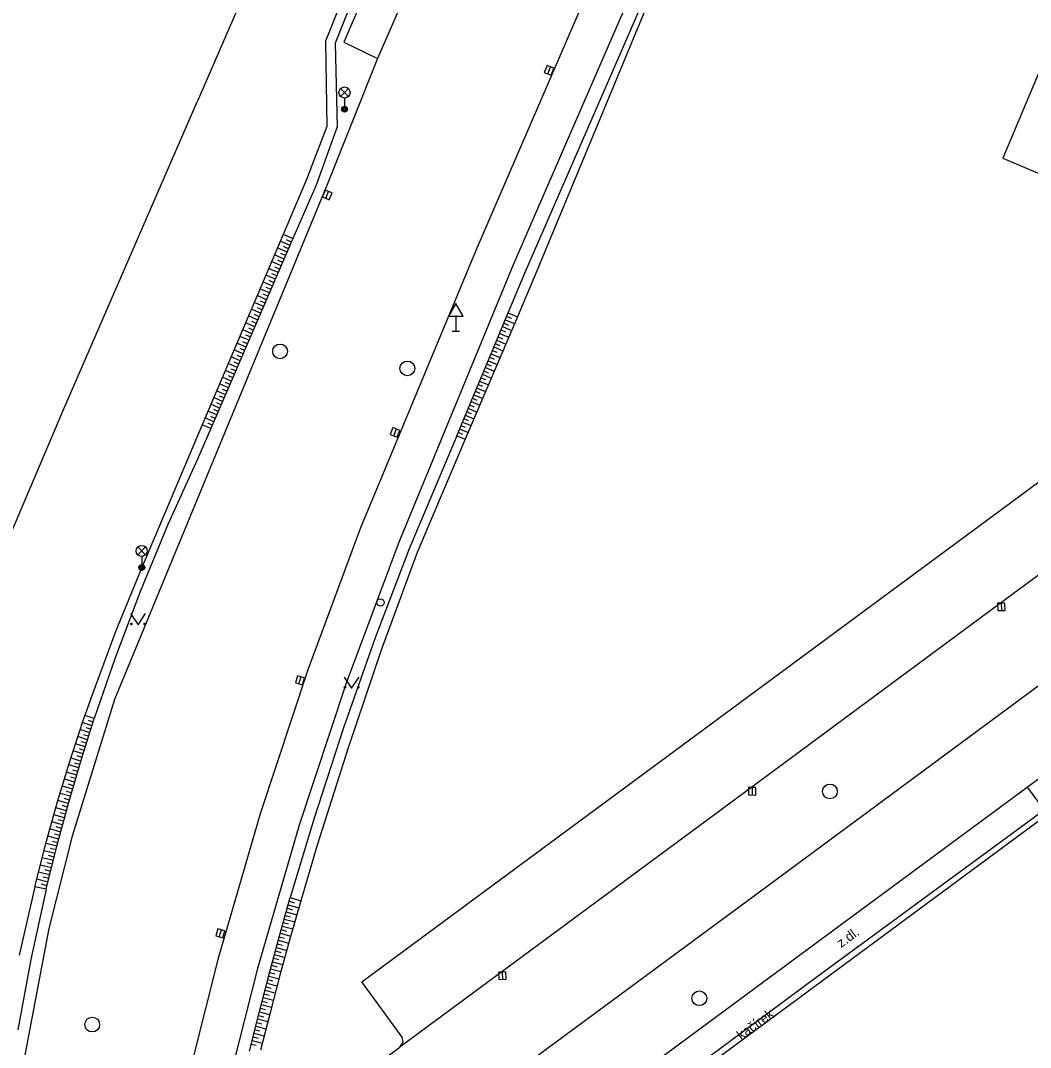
# Model space of a CAD drawing. Extents: x -596024 to -594475, y -1163820 to -1161957.
# Drawn here: x -594884.9 to -594816.6, y -1162691.2 to -1162621.8 of the extents above; entities that cross this region are included whole.
import ezdxf

# ---------------------------------------------------------------- set-up
doc = ezdxf.new("R2010")
doc.units = 0
for name, color, linetype in [('Level 10', 7, 'Continuous'), ('Level 11', 7, 'Continuous'), ('Level 14', 7, 'Continuous'), ('Level 15', 7, 'Continuous'), ('Level 27', 7, 'Continuous'), ('Level 28', 7, 'Continuous'), ('Level 33', 7, 'Continuous'), ('Level 34', 7, 'Continuous'), ('Level 36', 7, 'Continuous'), ('Level 40', 7, 'Continuous'), ('Level 5', 7, 'Continuous')]:
    doc.layers.add(name, color=color, linetype=linetype)

msp = doc.modelspace()

# ---------------------------------------------------------------- linework, layer by layer
at = {"layer": 'Level 10'}
for points in [[(-594845.88, -1162590.28), (-594860.73, -1162624.33)], [(-594859.07, -1162690.55), (-594861.79, -1162686.8), (-594753.98, -1162607.16)], [(-594843.32, -1162693.23), (-594832.19, -1162685), (-594816.78, -1162673.62), (-594814.41, -1162671.86), (-594812.05, -1162670.13), (-594795.09, -1162657.62), (-594792.71, -1162655.85), (-594790.33, -1162654.09), (-594766.13, -1162636.21), (-594763.77, -1162634.45), (-594761.36, -1162632.65), (-594747.37, -1162622.32), (-594750.07, -1162618.62), (-594750.16, -1162618.33), (-594749.93, -1162617.92), (-594748.49, -1162617.17), (-594747.03, -1162616.8), (-594745.51, -1162616.75), (-594743.51, -1162617.2), (-594741.53, -1162618.06), (-594739.62, -1162618.86), (-594690.78, -1162639.77)], [(-594845.73, -1162617.99), (-594854.02, -1162637.17)], [(-594860.73, -1162624.33), (-594864.13, -1162632.82)], [(-594864.13, -1162632.82), (-594878.54, -1162667.69)], [(-594854.02, -1162637.17), (-594861.88, -1162656.08)], [(-594861.88, -1162656.08), (-594865.46, -1162665.7), (-594868.68, -1162675.44), (-594871.55, -1162685.29), (-594874.05, -1162695.24)], [(-594878.54, -1162667.69), (-594881.4, -1162676.94), (-594882.97, -1162683.2), (-594884.79, -1162692.71)], [(-594859.22, -1162691.23), (-594859.01, -1162690.89)], [(-594859.01, -1162690.89), (-594859.07, -1162690.55)], [(-594864.59, -1162695.18), (-594859.22, -1162691.23)]]:
    msp.add_lwpolyline(points, dxfattribs=at)
at = {"layer": 'Level 11'}
for points in [[(-594838.1, -1162546.3), (-594844.58, -1162561.97), (-594872.93, -1162627.27)], [(-594785.27, -1162584.79), (-594788.68, -1162592.74), (-594793.91, -1162590.5), (-594800.22, -1162587.8), (-594818.42, -1162631.08), (-594812.1, -1162633.75), (-594799.66, -1162639.03), (-594794.52, -1162635.98), (-594784.87, -1162612.98), (-594783.74, -1162613.46)], [(-594848.28, -1162589.12), (-594863.02, -1162623.23)], [(-594750.6, -1162611.05), (-594767.49, -1162623.47), (-594798.53, -1162646.4), (-594818.16, -1162660.87), (-594837.58, -1162675.24), (-594859.22, -1162691.23)], [(-594840.64, -1162613.15), (-594851.55, -1162638.3)], [(-594749.93, -1162617.92), (-594763.42, -1162627.92), (-594795.24, -1162651.38), (-594814.4, -1162665.57), (-594834.38, -1162680.36), (-594861.1, -1162700.06)], [(-594863.02, -1162623.23), (-594860.73, -1162624.33)], [(-594900.15, -1162690.86), (-594881.96, -1162648.03), (-594872.93, -1162627.27)], [(-594851.55, -1162638.3), (-594859.32, -1162657.13)], [(-594859.32, -1162657.13), (-594862.85, -1162666.6), (-594866.03, -1162676.19), (-594868.86, -1162685.89), (-594871.33, -1162695.68)], [(-594816.78, -1162673.62), (-594815.64, -1162675.19), (-594831.09, -1162686.54), (-594844.58, -1162696.55)]]:
    msp.add_lwpolyline(points, dxfattribs=at)
at = {"layer": 'Level 14'}
for points in [[(-594850.72, -1162638.75), (-594842.36, -1162619.51)], [(-594842.06, -1162619.67), (-594850.11, -1162639.08)], [(-594863.3, -1162620.8), (-594864.08, -1162622.72), (-594864.25, -1162623.13)], [(-594862.71, -1162621.03), (-594863.6, -1162623.29)], [(-594864.25, -1162623.13), (-594864.17, -1162628.93)], [(-594863.6, -1162623.29), (-594863.46, -1162628.95)], [(-594864.17, -1162628.93), (-594865.55, -1162632.52)], [(-594863.46, -1162628.95), (-594864.89, -1162632.9)], [(-594865.55, -1162632.52), (-594867.13, -1162636.23), (-594872.6, -1162649.12)], [(-594864.89, -1162632.9), (-594866.46, -1162636.52), (-594872.01, -1162649.37)], [(-594855.38, -1162649.85), (-594851.9, -1162641.55), (-594850.72, -1162638.75)], [(-594850.11, -1162639.08), (-594851.27, -1162641.81), (-594854.8, -1162650.09)], [(-594872.6, -1162649.12), (-594876.69, -1162658.77)], [(-594872.01, -1162649.37), (-594872.91, -1162651.44)], [(-594855.38, -1162649.85), (-594858.6, -1162657.51)], [(-594854.8, -1162650.09), (-594858.06, -1162657.75)], [(-594872.91, -1162651.44), (-594874.92, -1162655.86)], [(-594874.92, -1162655.86), (-594876.78, -1162660.34)], [(-594858.6, -1162657.51), (-594860.89, -1162663.53)], [(-594858.06, -1162657.75), (-594860.46, -1162664.3)], [(-594876.69, -1162658.77), (-594878.49, -1162663.17)], [(-594876.78, -1162660.34), (-594878.49, -1162664.88)], [(-594878.49, -1162663.17), (-594880.13, -1162667.63)], [(-594860.89, -1162663.53), (-594863.04, -1162669.61)], [(-594860.46, -1162664.3), (-594862.71, -1162670.9)], [(-594878.49, -1162664.88), (-594879.9, -1162668.99)], [(-594880.13, -1162667.63), (-594880.53, -1162668.79)], [(-594883.93, -1162680.37), (-594883.17, -1162677.45), (-594882.36, -1162674.54), (-594881.48, -1162671.66), (-594880.53, -1162668.79)], [(-594883.15, -1162680.54), (-594882.43, -1162677.63), (-594881.64, -1162674.74), (-594880.8, -1162671.86), (-594879.9, -1162668.99)], [(-594863.04, -1162669.61), (-594865.03, -1162675.73)], [(-594862.71, -1162670.9), (-594864.81, -1162677.55), (-594865.93, -1162681.31)], [(-594865.03, -1162675.73), (-594866.64, -1162681.1)], [(-594883.93, -1162680.37), (-594884.99, -1162685)], [(-594883.15, -1162680.54), (-594884.19, -1162685.28)], [(-594869.4, -1162691.49), (-594868.75, -1162688.89), (-594868.07, -1162686.28), (-594867.37, -1162683.69), (-594866.64, -1162681.1)], [(-594865.93, -1162681.31), (-594866.64, -1162683.83), (-594867.34, -1162686.35), (-594868.01, -1162688.89), (-594868.66, -1162691.42)], [(-594884.19, -1162685.28), (-594885.08, -1162690.05)]]:
    msp.add_lwpolyline(points, dxfattribs=at)
at = {"layer": 'Level 15'}
for points in [[(-594866.46, -1162636.52), (-594867.13, -1162636.23)], [(-594866.65, -1162636.98), (-594867.32, -1162636.69)], [(-594866.56, -1162636.75), (-594866.89, -1162636.61)], [(-594867.05, -1162637.9), (-594867.71, -1162637.61)], [(-594866.85, -1162637.44), (-594867.52, -1162637.15)], [(-594866.95, -1162637.67), (-594867.28, -1162637.52)], [(-594866.75, -1162637.21), (-594867.09, -1162637.06)], [(-594867.25, -1162638.36), (-594867.91, -1162638.07)], [(-594867.15, -1162638.13), (-594867.48, -1162637.98)], [(-594867.65, -1162639.27), (-594868.3, -1162638.99)], [(-594867.45, -1162638.82), (-594868.11, -1162638.53)], [(-594867.55, -1162639.04), (-594867.88, -1162638.9)], [(-594867.35, -1162638.59), (-594867.68, -1162638.44)], [(-594867.85, -1162639.73), (-594868.5, -1162639.45)], [(-594867.75, -1162639.5), (-594868.07, -1162639.36)], [(-594868.24, -1162640.65), (-594868.89, -1162640.37)], [(-594868.04, -1162640.19), (-594868.69, -1162639.91)], [(-594868.14, -1162640.42), (-594868.47, -1162640.28)], [(-594867.94, -1162639.96), (-594868.27, -1162639.82)], [(-594868.44, -1162641.11), (-594869.08, -1162640.83)], [(-594868.34, -1162640.88), (-594868.66, -1162640.74)], [(-594868.84, -1162642.03), (-594869.47, -1162641.75)], [(-594868.64, -1162641.57), (-594869.28, -1162641.29)], [(-594868.74, -1162641.8), (-594869.06, -1162641.66)], [(-594868.54, -1162641.34), (-594868.86, -1162641.2)], [(-594851.99, -1162641.78), (-594851.68, -1162641.91)], [(-594851.9, -1162641.55), (-594851.27, -1162641.81)], [(-594869.04, -1162642.49), (-594869.67, -1162642.21)], [(-594869.14, -1162642.72), (-594869.45, -1162642.58)], [(-594868.94, -1162642.26), (-594869.25, -1162642.12)], [(-594852.28, -1162642.47), (-594851.67, -1162642.73)], [(-594852.19, -1162642.24), (-594851.88, -1162642.37)], [(-594852.09, -1162642.01), (-594851.47, -1162642.27)], [(-594869.43, -1162643.4), (-594870.06, -1162643.13)], [(-594869.24, -1162642.95), (-594869.87, -1162642.67)], [(-594869.33, -1162643.17), (-594869.65, -1162643.04)], [(-594852.57, -1162643.16), (-594852.27, -1162643.29)], [(-594852.48, -1162642.93), (-594851.86, -1162643.19)], [(-594852.38, -1162642.7), (-594852.07, -1162642.83)], [(-594869.63, -1162643.86), (-594870.26, -1162643.59)], [(-594869.73, -1162644.09), (-594870.04, -1162643.96)], [(-594869.53, -1162643.63), (-594869.85, -1162643.5)], [(-594852.86, -1162643.85), (-594852.25, -1162644.11)], [(-594852.77, -1162643.62), (-594852.46, -1162643.75)], [(-594852.67, -1162643.39), (-594852.06, -1162643.65)], [(-594870.03, -1162644.78), (-594870.65, -1162644.51)], [(-594869.83, -1162644.32), (-594870.45, -1162644.05)], [(-594869.93, -1162644.55), (-594870.24, -1162644.42)], [(-594853.15, -1162644.55), (-594852.85, -1162644.67)], [(-594853.06, -1162644.32), (-594852.45, -1162644.57)], [(-594852.96, -1162644.08), (-594852.66, -1162644.21)], [(-594870.23, -1162645.24), (-594870.84, -1162644.97)], [(-594870.33, -1162645.47), (-594870.63, -1162645.34)], [(-594870.13, -1162645.01), (-594870.44, -1162644.88)], [(-594853.44, -1162645.24), (-594852.84, -1162645.49)], [(-594853.35, -1162645.01), (-594853.05, -1162645.13)], [(-594853.25, -1162644.78), (-594852.64, -1162645.03)], [(-594870.63, -1162646.16), (-594871.23, -1162645.89)], [(-594870.43, -1162645.7), (-594871.04, -1162645.43)], [(-594870.53, -1162645.93), (-594870.83, -1162645.8)], [(-594853.74, -1162645.93), (-594853.43, -1162646.05)], [(-594853.64, -1162645.7), (-594853.04, -1162645.95)], [(-594853.54, -1162645.47), (-594853.24, -1162645.59)], [(-594870.82, -1162646.62), (-594871.43, -1162646.35)], [(-594870.92, -1162646.85), (-594871.23, -1162646.72)], [(-594870.72, -1162646.39), (-594871.03, -1162646.25)], [(-594854.03, -1162646.62), (-594853.43, -1162646.87)], [(-594853.93, -1162646.39), (-594853.63, -1162646.51)], [(-594853.83, -1162646.16), (-594853.23, -1162646.41)], [(-594871.22, -1162647.53), (-594871.82, -1162647.27)], [(-594871.02, -1162647.08), (-594871.63, -1162646.81)], [(-594871.12, -1162647.3), (-594871.42, -1162647.17)], [(-594854.32, -1162647.31), (-594854.02, -1162647.44)], [(-594854.22, -1162647.08), (-594853.62, -1162647.33)], [(-594854.12, -1162646.85), (-594853.82, -1162646.98)], [(-594871.42, -1162647.99), (-594872.02, -1162647.73)], [(-594871.52, -1162648.22), (-594871.82, -1162648.09)], [(-594871.32, -1162647.76), (-594871.62, -1162647.63)], [(-594854.61, -1162648), (-594854.02, -1162648.25)], [(-594854.51, -1162647.77), (-594854.21, -1162647.9)], [(-594854.41, -1162647.54), (-594853.82, -1162647.79)], [(-594871.82, -1162648.91), (-594872.41, -1162648.65)], [(-594871.62, -1162648.45), (-594872.21, -1162648.19)], [(-594871.72, -1162648.68), (-594872.01, -1162648.55)], [(-594854.9, -1162648.69), (-594854.6, -1162648.82)], [(-594854.8, -1162648.46), (-594854.21, -1162648.71)], [(-594854.7, -1162648.23), (-594854.41, -1162648.36)], [(-594872.01, -1162649.37), (-594872.6, -1162649.12)], [(-594871.92, -1162649.14), (-594872.21, -1162649.01)], [(-594855.19, -1162649.39), (-594854.6, -1162649.63)], [(-594855.09, -1162649.16), (-594854.8, -1162649.28)], [(-594854.99, -1162648.93), (-594854.41, -1162649.17)], [(-594855.38, -1162649.85), (-594854.8, -1162650.09)], [(-594855.28, -1162649.62), (-594854.99, -1162649.74)], [(-594879.9, -1162668.99), (-594880.53, -1162668.79)], [(-594880.06, -1162669.47), (-594880.69, -1162669.26)], [(-594880.13, -1162669.71), (-594880.45, -1162669.61)], [(-594879.98, -1162669.23), (-594880.29, -1162669.13)], [(-594880.36, -1162670.42), (-594881.01, -1162670.21)], [(-594880.21, -1162669.95), (-594880.85, -1162669.74)], [(-594880.29, -1162670.19), (-594880.61, -1162670.08)], [(-594880.51, -1162670.9), (-594881.17, -1162670.7)], [(-594880.58, -1162671.14), (-594880.91, -1162671.04)], [(-594880.43, -1162670.66), (-594880.76, -1162670.56)], [(-594880.8, -1162671.86), (-594881.47, -1162671.66)], [(-594880.66, -1162671.38), (-594881.32, -1162671.18)], [(-594880.73, -1162671.62), (-594881.06, -1162671.52)], [(-594880.95, -1162672.33), (-594881.62, -1162672.13)], [(-594880.88, -1162672.1), (-594881.21, -1162672)], [(-594881.23, -1162673.29), (-594881.92, -1162673.09)], [(-594881.09, -1162672.81), (-594881.77, -1162672.61)], [(-594881.16, -1162673.05), (-594881.5, -1162672.95)], [(-594881.02, -1162672.57), (-594881.35, -1162672.47)], [(-594881.37, -1162673.77), (-594882.06, -1162673.57)], [(-594881.3, -1162673.53), (-594881.65, -1162673.43)], [(-594881.64, -1162674.74), (-594882.36, -1162674.54)], [(-594881.51, -1162674.25), (-594882.21, -1162674.06)], [(-594881.58, -1162674.5), (-594881.93, -1162674.4)], [(-594881.44, -1162674.01), (-594881.79, -1162673.92)], [(-594881.78, -1162675.22), (-594882.5, -1162675.02)], [(-594881.71, -1162674.98), (-594882.06, -1162674.88)], [(-594881.91, -1162675.7), (-594882.63, -1162675.5)], [(-594881.98, -1162675.94), (-594882.34, -1162675.84)], [(-594881.85, -1162675.46), (-594882.2, -1162675.36)], [(-594882.17, -1162676.67), (-594882.9, -1162676.46)], [(-594882.04, -1162676.18), (-594882.77, -1162675.98)], [(-594882.11, -1162676.42), (-594882.47, -1162676.32)], [(-594882.3, -1162677.15), (-594883.04, -1162676.95)], [(-594882.36, -1162677.39), (-594882.73, -1162677.3)], [(-594882.24, -1162676.91), (-594882.6, -1162676.81)], [(-594882.55, -1162678.12), (-594883.3, -1162677.93)], [(-594882.43, -1162677.63), (-594883.17, -1162677.45)], [(-594882.49, -1162677.87), (-594882.86, -1162677.78)], [(-594882.67, -1162678.6), (-594883.43, -1162678.41)], [(-594882.61, -1162678.36), (-594882.99, -1162678.26)], [(-594882.92, -1162679.57), (-594883.68, -1162679.38)], [(-594882.8, -1162679.09), (-594883.56, -1162678.9)], [(-594882.86, -1162679.33), (-594883.23, -1162679.23)], [(-594882.74, -1162678.84), (-594883.11, -1162678.75)], [(-594883.03, -1162680.06), (-594883.81, -1162679.86)], [(-594882.97, -1162679.81), (-594883.36, -1162679.72)], [(-594883.15, -1162680.54), (-594883.93, -1162680.37)], [(-594883.09, -1162680.3), (-594883.48, -1162680.2)], [(-594866.71, -1162681.34), (-594866.35, -1162681.45)], [(-594866.64, -1162681.1), (-594865.93, -1162681.31)], [(-594866.91, -1162682.07), (-594866.2, -1162682.27)], [(-594866.84, -1162681.82), (-594866.49, -1162681.93)], [(-594866.78, -1162681.58), (-594866.06, -1162681.79)], [(-594867.12, -1162682.79), (-594866.76, -1162682.88)], [(-594867.05, -1162682.55), (-594866.34, -1162682.75)], [(-594866.98, -1162682.31), (-594866.62, -1162682.41)], [(-594867.32, -1162683.51), (-594866.61, -1162683.7)], [(-594867.25, -1162683.27), (-594866.89, -1162683.37)], [(-594867.18, -1162683.03), (-594866.47, -1162683.22)], [(-594867.52, -1162684.23), (-594867.16, -1162684.33)], [(-594867.45, -1162683.99), (-594866.74, -1162684.18)], [(-594867.39, -1162683.75), (-594867.03, -1162683.85)], [(-594867.7, -1162684.96), (-594867.01, -1162685.15)], [(-594867.65, -1162684.71), (-594867.29, -1162684.81)], [(-594867.58, -1162684.47), (-594866.87, -1162684.67)], [(-594867.85, -1162685.44), (-594867.14, -1162685.63)], [(-594867.78, -1162685.2), (-594867.42, -1162685.29)], [(-594868.04, -1162686.16), (-594867.68, -1162686.26)], [(-594867.98, -1162685.92), (-594867.27, -1162686.11)], [(-594867.91, -1162685.68), (-594867.55, -1162685.78)], [(-594868.23, -1162686.89), (-594867.53, -1162687.08)], [(-594868.17, -1162686.65), (-594867.81, -1162686.74)], [(-594868.1, -1162686.41), (-594867.4, -1162686.6)], [(-594868.42, -1162687.61), (-594868.07, -1162687.7)], [(-594868.36, -1162687.37), (-594867.66, -1162687.55)], [(-594868.3, -1162687.13), (-594867.94, -1162687.22)], [(-594868.61, -1162688.34), (-594867.91, -1162688.51)], [(-594868.55, -1162688.1), (-594868.19, -1162688.19)], [(-594868.48, -1162687.86), (-594867.78, -1162688.03)], [(-594868.78, -1162689.07), (-594868.44, -1162689.16)], [(-594868.73, -1162688.82), (-594868.04, -1162689)], [(-594868.67, -1162688.58), (-594868.32, -1162688.67)], [(-594868.98, -1162689.79), (-594868.29, -1162689.97)], [(-594868.92, -1162689.55), (-594868.57, -1162689.64)], [(-594868.86, -1162689.31), (-594868.16, -1162689.48)], [(-594869.16, -1162690.52), (-594868.81, -1162690.61)], [(-594869.1, -1162690.28), (-594868.41, -1162690.45)], [(-594869.04, -1162690.04), (-594868.69, -1162690.12)], [(-594869.28, -1162691.01), (-594868.94, -1162691.09)], [(-594869.22, -1162690.76), (-594868.54, -1162690.94)]]:
    msp.add_lwpolyline(points, dxfattribs=at)
at = {"layer": 'Level 27'}
for p, q in [((-594849.222, -1162625.362), (-594849.038, -1162624.898)), ((-594864.232, -1162633.792), (-594864.048, -1162633.328)), ((-594859.642, -1162649.862), (-594859.458, -1162649.398)), ((-594818.536, -1162661.18), (-594818.524, -1162661.68)), ((-594866.053, -1162666.639), (-594865.907, -1162666.161)), ((-594835.388, -1162673.66), (-594835.392, -1162674.16)), ((-594871.443, -1162683.759), (-594871.297, -1162683.281)), ((-594852.303, -1162686.14), (-594852.277, -1162686.64))]:
    msp.add_line(p, q, dxfattribs=at)
for points in [[(-594848.99, -1162625.455), (-594848.805, -1162624.99), (-594849.27, -1162624.805), (-594849.455, -1162625.27)], [(-594864, -1162633.885), (-594863.815, -1162633.42), (-594864.28, -1162633.235), (-594864.465, -1162633.7)], [(-594859.41, -1162649.955), (-594859.225, -1162649.49), (-594859.69, -1162649.305), (-594859.875, -1162649.77)], [(-594818.786, -1162661.186), (-594818.774, -1162661.686), (-594818.274, -1162661.674), (-594818.286, -1162661.174)], [(-594865.814, -1162666.712), (-594865.668, -1162666.234), (-594866.146, -1162666.088), (-594866.292, -1162666.566)], [(-594835.638, -1162673.658), (-594835.642, -1162674.158), (-594835.142, -1162674.162), (-594835.138, -1162673.662)], [(-594871.204, -1162683.832), (-594871.058, -1162683.354), (-594871.536, -1162683.208), (-594871.682, -1162683.686)], [(-594852.552, -1162686.153), (-594852.527, -1162686.652), (-594852.028, -1162686.627), (-594852.053, -1162686.128)]]:
    msp.add_lwpolyline(points, close=True, dxfattribs=at)
for centre in [(-594867.33, -1162644.15), (-594858.72, -1162645.3), (-594830.13, -1162673.92), (-594838.96, -1162687.91), (-594880.04, -1162689.69)]:
    msp.add_circle(centre, 0.5, dxfattribs=at)
at = {"layer": 'Level 28'}
msp.add_circle((-594860.53, -1162661.14), 0.25, dxfattribs=at)
at = {"layer": 'Level 33'}
for p, q in [((-594863.235, -1162626.9), (-594862.705, -1162626.37)), ((-594863.235, -1162626.37), (-594862.705, -1162626.9)), ((-594862.97, -1162627.01), (-594862.97, -1162627.76)), ((-594876.955, -1162657.91), (-594876.425, -1162657.38)), ((-594876.955, -1162657.38), (-594876.425, -1162657.91)), ((-594876.69, -1162658.02), (-594876.69, -1162658.77))]:
    msp.add_line(p, q, dxfattribs=at)
for centre, radius in [((-594862.97, -1162626.635), 0.375), ((-594862.97, -1162627.76), 0.2), ((-594862.97, -1162627.76), 0.145), ((-594862.97, -1162627.76), 0.0876), ((-594876.69, -1162657.645), 0.375), ((-594876.69, -1162658.77), 0.2), ((-594876.69, -1162658.77), 0.145), ((-594876.69, -1162658.77), 0.0876)]:
    msp.add_circle(centre, radius, dxfattribs=at)
at = {"layer": 'Level 34'}
for p, q in [((-594855.44, -1162641.772), (-594855.44, -1162642.79)), ((-594855.69, -1162642.79), (-594855.19, -1162642.79))]:
    msp.add_line(p, q, dxfattribs=at)
msp.add_lwpolyline([(-594855.94, -1162641.772), (-594854.94, -1162641.772), (-594855.44, -1162640.906)], close=True, dxfattribs=at)
at = {"layer": 'Level 36'}
for points in [[(-594877.44, -1162661.89), (-594876.94, -1162662.64), (-594876.44, -1162661.89)], [(-594862.99, -1162666.18), (-594862.49, -1162666.93), (-594861.99, -1162666.18)]]:
    msp.add_lwpolyline(points, dxfattribs=at)
for centre in [(-594877.39, -1162662.59), (-594876.491, -1162662.59), (-594862.94, -1162666.88), (-594862.041, -1162666.88)]:
    msp.add_circle(centre, 0.05, dxfattribs=at)
at = {"layer": 'Level 5'}
msp.add_lwpolyline([(-594868.84, -1162714.93), (-594849.3, -1162700.5), (-594847.53, -1162699.19), (-594846.09, -1162698.13), (-594844.36, -1162696.85), (-594815.42, -1162675.48), (-594814.93, -1162675.12), (-594813.5, -1162674.07), (-594813.05, -1162673.74), (-594793.72, -1162659.47), (-594793.23, -1162659.11), (-594791.8, -1162658.05), (-594791.34, -1162657.71), (-594764.75, -1162638.08), (-594764.27, -1162637.72), (-594762.84, -1162636.67), (-594762.37, -1162636.32), (-594742.69, -1162621.79)], dxfattribs=at)

# ---------------------------------------------------------------- texts
at = {"layer": 'Level 40'}
for s, rotation, p in [('z.dl.', 36.30204, (-594829.37, -1162684.52)), ('kačírek', 36, (-594836.13, -1162690.76))]:
    msp.add_text(s, height=0.65, rotation=rotation, dxfattribs=at).set_placement(p)

doc.saveas('drawing.dxf')
